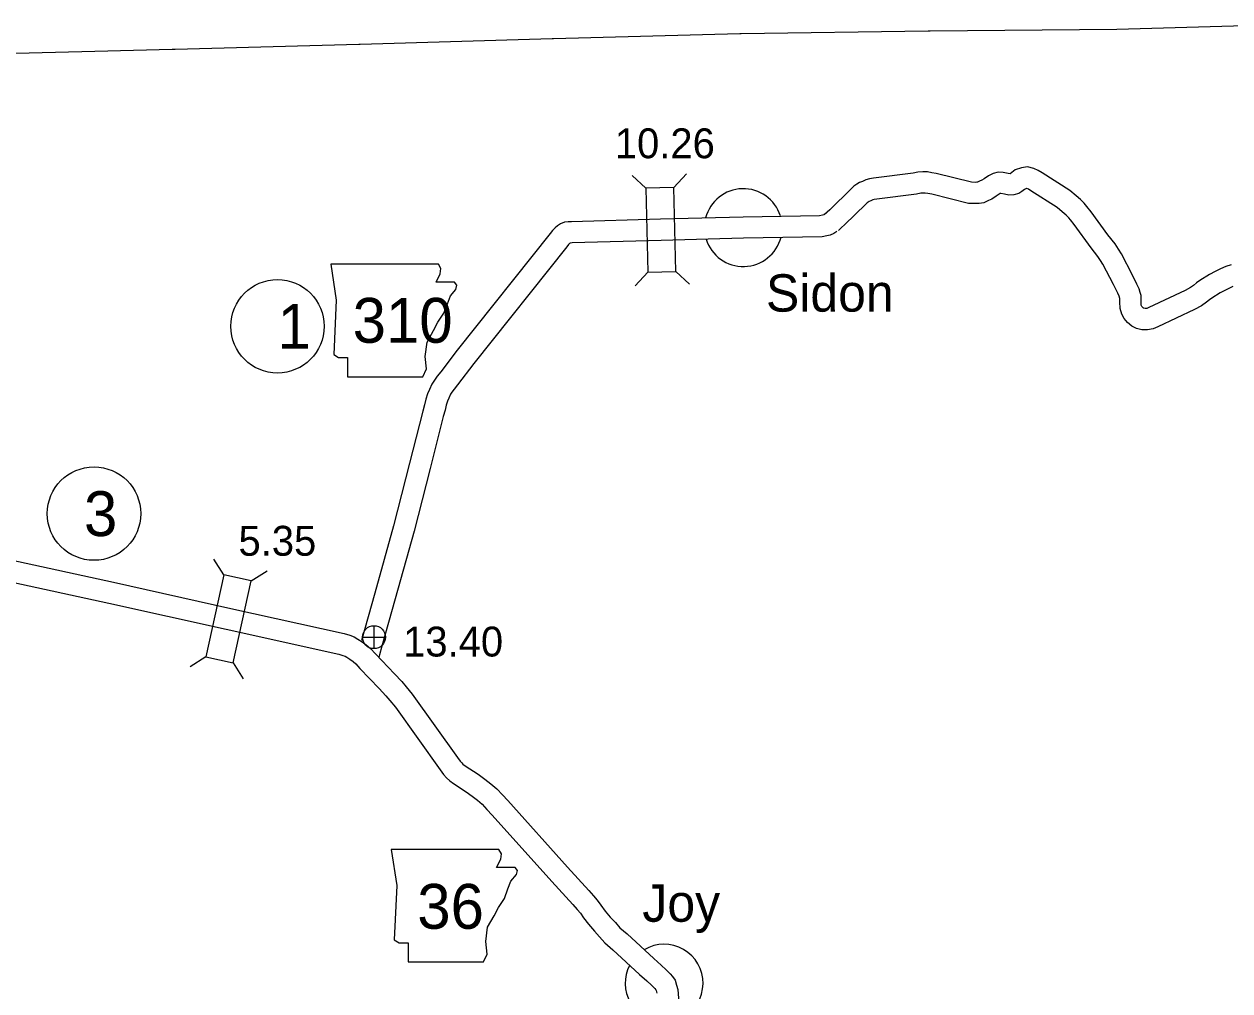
# Model space of a CAD drawing. Extents: x -939622 to -934222, y 1383701 to 1385301.
# Drawn here: x -936458.1 to -936406.9, y 1384561.3 to 1384602.3 of the extents above; entities that cross this region are included whole.
import ezdxf

# ---------------------------------------------------------------- set-up
doc = ezdxf.new("R2010")
doc.units = 0
for name, color, linetype in [('10', 7, 'Continuous'), ('2', 7, 'Continuous'), ('20', 7, 'Continuous'), ('21', 7, 'Continuous'), ('24', 7, 'Continuous'), ('25', 7, 'Continuous'), ('26', 7, 'Continuous'), ('27', 7, 'Continuous'), ('Level 2', 7, 'Continuous')]:
    doc.layers.add(name, color=color, linetype=linetype)

msp = doc.modelspace()

# ---------------------------------------------------------------- linework, layer by layer
at = {"layer": '10'}
for points in [[(-936406.89, 1384592.067), (-936407.11, 1384592.004), (-936407.335, 1384591.907), (-936407.568, 1384591.79), (-936407.807, 1384591.662), (-936408.212, 1384591.404), (-936408.353, 1384591.303), (-936408.474, 1384591.203), (-936408.611, 1384591.108), (-936408.839, 1384590.989), (-936410.372, 1384590.261), (-936410.46, 1384590.221), (-936410.494, 1384590.215), (-936410.536, 1384590.217), (-936410.585, 1384590.229), (-936410.607, 1384590.24), (-936410.631, 1384590.26), (-936410.671, 1384590.31), (-936410.685, 1384590.334), (-936410.693, 1384590.363), (-936410.702, 1384590.532), (-936410.705, 1384590.776), (-936410.743, 1384590.902), (-936410.787, 1384591.051), (-936410.879, 1384591.258), (-936411.067, 1384591.639), (-936411.538, 1384592.539), (-936411.656, 1384592.743), (-936411.809, 1384592.966), (-936412.111, 1384593.344), (-936412.819, 1384594.317), (-936412.998, 1384594.55), (-936413.12, 1384594.691), (-936413.276, 1384594.839), (-936413.46, 1384595.004), (-936413.728, 1384595.226), (-936414.893, 1384595.971), (-936415.065, 1384596.079), (-936415.259, 1384596.159), (-936415.522, 1384596.228), (-936415.776, 1384596.18), (-936416.046, 1384596.099), (-936416.187, 1384595.986), (-936416.256, 1384595.937), (-936416.338, 1384595.952), (-936416.555, 1384595.988), (-936416.77, 1384595.998), (-936416.97, 1384595.948), (-936417.181, 1384595.852), (-936417.36, 1384595.724), (-936417.464, 1384595.657), (-936417.56, 1384595.614), (-936417.64, 1384595.575), (-936417.663, 1384595.572), (-936417.728, 1384595.569), (-936417.89, 1384595.575), (-936419.391, 1384595.944), (-936419.581, 1384595.977), (-936419.755, 1384596.012), (-936419.954, 1384596.02), (-936420.172, 1384595.998), (-936420.371, 1384595.959), (-936422.053, 1384595.748), (-936422.226, 1384595.714), (-936422.373, 1384595.675), (-936422.519, 1384595.613), (-936422.644, 1384595.557), (-936422.756, 1384595.493), (-936422.879, 1384595.408), (-936422.996, 1384595.301), (-936423.909, 1384594.412), (-936424.015, 1384594.308), (-936424.133, 1384594.203)], [(-936406.807, 1384591.154), (-936406.956, 1384591.09), (-936407.154, 1384590.991), (-936407.353, 1384590.885), (-936407.708, 1384590.659), (-936407.802, 1384590.591), (-936407.929, 1384590.486), (-936408.144, 1384590.337), (-936408.437, 1384590.183), (-936409.994, 1384589.444), (-936410.191, 1384589.355), (-936410.431, 1384589.312), (-936410.665, 1384589.321), (-936410.894, 1384589.379), (-936411.097, 1384589.477), (-936411.276, 1384589.626), (-936411.416, 1384589.8), (-936411.521, 1384589.983), (-936411.586, 1384590.216), (-936411.602, 1384590.503), (-936411.603, 1384590.638), (-936411.605, 1384590.644), (-936411.633, 1384590.739), (-936411.694, 1384590.877), (-936411.869, 1384591.232), (-936412.327, 1384592.105), (-936412.418, 1384592.262), (-936412.533, 1384592.429), (-936412.827, 1384592.799), (-936413.54, 1384593.778), (-936413.696, 1384593.981), (-936413.772, 1384594.069), (-936413.887, 1384594.178), (-936414.048, 1384594.323), (-936414.259, 1384594.497), (-936415.376, 1384595.212), (-936415.479, 1384595.277), (-936415.545, 1384595.304), (-936415.554, 1384595.306), (-936415.562, 1384595.305), (-936415.62, 1384595.287), (-936415.644, 1384595.269), (-936415.755, 1384595.189), (-936415.895, 1384595.1), (-936416.094, 1384595.037), (-936416.309, 1384595.031), (-936416.494, 1384595.065), (-936416.65, 1384595.091), (-936416.677, 1384595.093), (-936416.728, 1384595.07), (-936416.854, 1384594.979), (-936417.034, 1384594.864), (-936417.18, 1384594.798), (-936417.378, 1384594.703), (-936417.577, 1384594.676), (-936417.721, 1384594.668), (-936418.016, 1384594.679), (-936419.575, 1384595.063), (-936419.747, 1384595.092), (-936419.863, 1384595.116), (-936419.928, 1384595.118), (-936420.039, 1384595.107), (-936420.227, 1384595.07), (-936421.91, 1384594.859), (-936422.024, 1384594.837), (-936422.079, 1384594.822), (-936422.159, 1384594.788), (-936422.235, 1384594.754), (-936422.277, 1384594.73), (-936422.318, 1384594.702), (-936422.377, 1384594.647), (-936423.281, 1384593.768), (-936423.402, 1384593.649), (-936423.536, 1384593.53)], [(-936424.068, 1384594.252), (-936424.149, 1384594.202), (-936424.164, 1384594.196), (-936424.219, 1384594.184), (-936424.343, 1384594.156), (-936427.582, 1384594.101)], [(-936427.586, 1384594.101), (-936431.083, 1384594.006), (-936434.859, 1384593.9), (-936434.999, 1384593.897), (-936435.161, 1384593.875), (-936435.322, 1384593.811), (-936435.447, 1384593.728), (-936435.558, 1384593.641), (-936435.665, 1384593.523), (-936435.764, 1384593.401), (-936439.704, 1384588.448), (-936440.405, 1384587.538), (-936440.55, 1384587.347), (-936440.675, 1384587.184), (-936440.78, 1384587.019), (-936440.886, 1384586.787), (-936440.965, 1384586.598), (-936441.035, 1384586.37), (-936441.094, 1384586.14), (-936441.168, 1384585.861), (-936441.726, 1384583.658), (-936442.402, 1384581.01), (-936443.201, 1384578.154), (-936443.763, 1384576.148)], [(-936423.601, 1384593.482), (-936423.738, 1384593.399), (-936423.89, 1384593.334), (-936424.025, 1384593.305), (-936424.235, 1384593.258), (-936427.566, 1384593.201)], [(-936427.562, 1384593.201), (-936431.058, 1384593.106), (-936434.834, 1384593.001), (-936434.919, 1384592.998), (-936434.919, 1384592.998), (-936434.943, 1384592.98), (-936434.982, 1384592.937), (-936435.062, 1384592.837), (-936438.996, 1384587.893), (-936439.691, 1384586.991), (-936439.835, 1384586.801), (-936439.936, 1384586.669), (-936439.987, 1384586.589), (-936440.062, 1384586.426), (-936440.118, 1384586.292), (-936440.169, 1384586.126), (-936440.223, 1384585.913), (-936440.297, 1384585.636), (-936440.854, 1384583.436), (-936441.532, 1384580.777), (-936442.334, 1384577.912), (-936442.897, 1384575.903), (-936443, 1384575.535), (-936443.029, 1384575.42)], [(-936458.634, 1384579.557), (-936454.29, 1384578.612)], [(-936458.829, 1384578.678), (-936454.481, 1384577.732)], [(-936454.29, 1384578.612), (-936449.304, 1384577.498), (-936444.495, 1384576.439), (-936444.26, 1384576.363), (-936444.081, 1384576.297), (-936443.914, 1384576.202), (-936443.739, 1384576.086), (-936443.566, 1384575.958), (-936443.378, 1384575.801), (-936443.172, 1384575.573), (-936442.365, 1384574.725), (-936442.061, 1384574.398), (-936441.878, 1384574.178), (-936441.616, 1384573.868), (-936439.696, 1384571.179), (-936439.585, 1384571.027), (-936439.516, 1384570.949), (-936439.464, 1384570.899), (-936439.365, 1384570.834), (-936438.824, 1384570.474), (-936438.533, 1384570.268), (-936438.28, 1384570.072), (-936438.022, 1384569.85), (-936437.792, 1384569.594), (-936437.56, 1384569.353), (-936435.023, 1384566.528), (-936434.128, 1384565.548), (-936433.927, 1384565.317), (-936433.774, 1384565.128), (-936433.62, 1384564.924), (-936433.435, 1384564.667), (-936433.219, 1384564.416), (-936432.998, 1384564.18), (-936432.803, 1384563.956), (-936432.505, 1384563.698), (-936431.368, 1384562.654), (-936431.057, 1384562.379), (-936430.842, 1384562.172), (-936430.673, 1384562.005), (-936430.578, 1384561.896), (-936430.468, 1384561.745), (-936430.401, 1384561.535), (-936430.356, 1384561.338), (-936430.288, 1384560.621)], [(-936454.483, 1384577.733), (-936449.499, 1384576.62), (-936444.731, 1384575.569), (-936444.555, 1384575.512), (-936444.461, 1384575.478), (-936444.385, 1384575.434), (-936444.255, 1384575.348), (-936444.122, 1384575.25), (-936444.003, 1384575.151), (-936443.832, 1384574.961), (-936443.021, 1384574.109), (-936442.738, 1384573.803), (-936442.567, 1384573.599), (-936442.327, 1384573.315), (-936440.426, 1384570.653), (-936440.287, 1384570.463), (-936440.164, 1384570.323), (-936440.026, 1384570.192), (-936439.862, 1384570.084), (-936439.333, 1384569.732), (-936439.069, 1384569.545), (-936438.849, 1384569.375), (-936438.653, 1384569.206), (-936438.45, 1384568.981), (-936438.219, 1384568.74), (-936435.69, 1384565.923), (-936434.799, 1384564.949), (-936434.616, 1384564.739), (-936434.484, 1384564.575), (-936434.345, 1384564.39), (-936434.143, 1384564.11), (-936433.889, 1384563.814), (-936433.665, 1384563.576), (-936433.439, 1384563.317), (-936433.104, 1384563.027), (-936431.971, 1384561.985), (-936431.668, 1384561.718), (-936431.47, 1384561.527), (-936431.331, 1384561.39), (-936431.283, 1384561.335), (-936431.281, 1384561.331), (-936431.27, 1384561.297), (-936431.246, 1384561.195)]]:
    msp.add_lwpolyline(points, dxfattribs=at)
at = {"layer": '2'}
for points in [[(-936399.173, 1384602.28), (-936404.653, 1384602.249), (-936404.803, 1384602.248), (-936411.728, 1384602.057), (-936419.648, 1384601.974), (-936419.735, 1384601.981), (-936427.657, 1384601.868), (-936427.717, 1384601.872), (-936435.628, 1384601.652), (-936435.685, 1384601.656), (-936443.82, 1384601.414), (-936443.88, 1384601.416), (-936451.664, 1384601.201), (-936451.796, 1384601.207), (-936455.072, 1384601.121)], [(-936455.072, 1384601.121), (-936458.978, 1384601.014), (-936461.711, 1384601.05), (-936462.281, 1384601.061), (-936462.956, 1384601.101), (-936466.975, 1384601.266), (-936467.002, 1384601.266), (-936468.984, 1384601.254), (-936470.993, 1384601.263), (-936474.957, 1384601.288), (-936475.029, 1384601.289), (-936482.914, 1384601.28), (-936482.998, 1384601.275), (-936487.082, 1384601.302), (-936488.879, 1384601.295)]]:
    msp.add_lwpolyline(points, dxfattribs=at)
at = {"layer": '20'}
for p, q in [((-936431.713, 1384595.321), (-936432.288, 1384595.866)), ((-936430.525, 1384595.353), (-936429.981, 1384595.928)), ((-936431.616, 1384591.759), (-936432.161, 1384591.184)), ((-936430.429, 1384591.791), (-936429.854, 1384591.246)), ((-936449.598, 1384578.927), (-936450.024, 1384579.595)), ((-936448.438, 1384578.671), (-936447.77, 1384579.098)), ((-936450.365, 1384575.447), (-936451.032, 1384575.02)), ((-936449.205, 1384575.191), (-936448.778, 1384574.524))]:
    msp.add_line(p, q, dxfattribs=at)
for points in [[(-936430.429, 1384591.791), (-936430.525, 1384595.353), (-936431.713, 1384595.321), (-936431.616, 1384591.759)], [(-936449.205, 1384575.191), (-936448.438, 1384578.671), (-936449.598, 1384578.927), (-936450.365, 1384575.447)]]:
    msp.add_lwpolyline(points, close=True, dxfattribs=at)
at = {"layer": '21'}
for points in [[(-936445.071, 1384592.099), (-936444.843, 1384590.577), (-936444.944, 1384588.267), (-936444.741, 1384588.141), (-936444.361, 1384588.141), (-936444.361, 1384587.328), (-936441.163, 1384587.328), (-936441.011, 1384587.658), (-936441.062, 1384588.191), (-936440.986, 1384588.8), (-936440.706, 1384589.282), (-936440.529, 1384589.638), (-936440.275, 1384590.018), (-936440.123, 1384590.424), (-936439.996, 1384590.754), (-936439.768, 1384591.033), (-936439.717, 1384591.211), (-936439.818, 1384591.338), (-936440.605, 1384591.338), (-936440.427, 1384591.693), (-936440.402, 1384591.922), (-936440.507, 1384592.097)], [(-936442.502, 1384567.281), (-936442.274, 1384565.759), (-936442.375, 1384563.45), (-936442.172, 1384563.323), (-936441.792, 1384563.323), (-936441.792, 1384562.511), (-936438.594, 1384562.511), (-936438.442, 1384562.841), (-936438.493, 1384563.373), (-936438.417, 1384563.982), (-936438.137, 1384564.465), (-936437.96, 1384564.82), (-936437.706, 1384565.201), (-936437.554, 1384565.607), (-936437.427, 1384565.936), (-936437.198, 1384566.216), (-936437.148, 1384566.393), (-936437.249, 1384566.52), (-936438.036, 1384566.52), (-936437.858, 1384566.875), (-936437.833, 1384567.104), (-936437.938, 1384567.279)]]:
    msp.add_lwpolyline(points, close=True, dxfattribs=at)
at = {"layer": '24'}
for centre, start, end in [((-936427.574, 1384593.651), 17.6022, 165.5634), ((-936427.574, 1384593.651), 197.2757, 345.8541), ((-936430.931, 1384561.615), 298.1941, 120.9268), ((-936430.931, 1384561.615), 153.0961, 265.7476)]:
    msp.add_arc(centre, 1.65, start, end, dxfattribs=at)
at = {"layer": '26'}
for p, q in [((-936443.235, 1384575.796), (-936443.235, 1384576.771)), ((-936443.722, 1384576.284), (-936442.747, 1384576.284))]:
    msp.add_line(p, q, dxfattribs=at)
msp.add_circle((-936443.235, 1384576.284), 0.487, dxfattribs=at)
at = {"layer": '27'}
for centre in [(-936447.33, 1384589.466), (-936455.11, 1384581.523)]:
    msp.add_circle(centre, 1.98, dxfattribs=at)
at = {"layer": 'Level 2'}
for points in [[(-936399.173, 1384602.28), (-936404.653, 1384602.249), (-936404.803, 1384602.248), (-936411.728, 1384602.057), (-936419.648, 1384601.974), (-936419.735, 1384601.981), (-936427.657, 1384601.868), (-936427.717, 1384601.872), (-936435.628, 1384601.652), (-936435.685, 1384601.656), (-936443.82, 1384601.414), (-936443.88, 1384601.416), (-936451.664, 1384601.201), (-936451.796, 1384601.207), (-936455.072, 1384601.121)], [(-936455.072, 1384601.121), (-936458.978, 1384601.014), (-936461.711, 1384601.05), (-936462.281, 1384601.061), (-936462.956, 1384601.101), (-936466.975, 1384601.266), (-936467.002, 1384601.266), (-936468.984, 1384601.254), (-936470.993, 1384601.263), (-936474.957, 1384601.288), (-936475.029, 1384601.289), (-936482.914, 1384601.28), (-936482.998, 1384601.275), (-936487.082, 1384601.302), (-936489.045, 1384601.294)]]:
    msp.add_lwpolyline(points, dxfattribs=at)

# ---------------------------------------------------------------- texts
at = {"layer": '21'}
for s, p in [('310', (-936444.141, 1384588.769)), ('36', (-936441.4, 1384563.92))]:
    msp.add_text(s, height=1.9008, dxfattribs=at).set_placement(p)
at = {"layer": '24'}
for s, p in [('Sidon', (-936426.612, 1384590.088)), ('Joy', (-936431.854, 1384564.217))]:
    msp.add_text(s, height=1.584, dxfattribs=at).set_placement(p)
at = {"layer": '25'}
for s, p in [('10.26', (-936433.022, 1384596.592)), ('5.35', (-936448.982, 1384579.738)), ('13.40', (-936441.999, 1384575.464))]:
    msp.add_text(s, height=1.2672, dxfattribs=at).set_placement(p)
at = {"layer": '27'}
for s, p in [('1', (-936447.33, 1384588.515)), ('3', (-936455.535, 1384580.572))]:
    msp.add_text(s, height=1.901, dxfattribs=at).set_placement(p)

doc.saveas('drawing.dxf')
